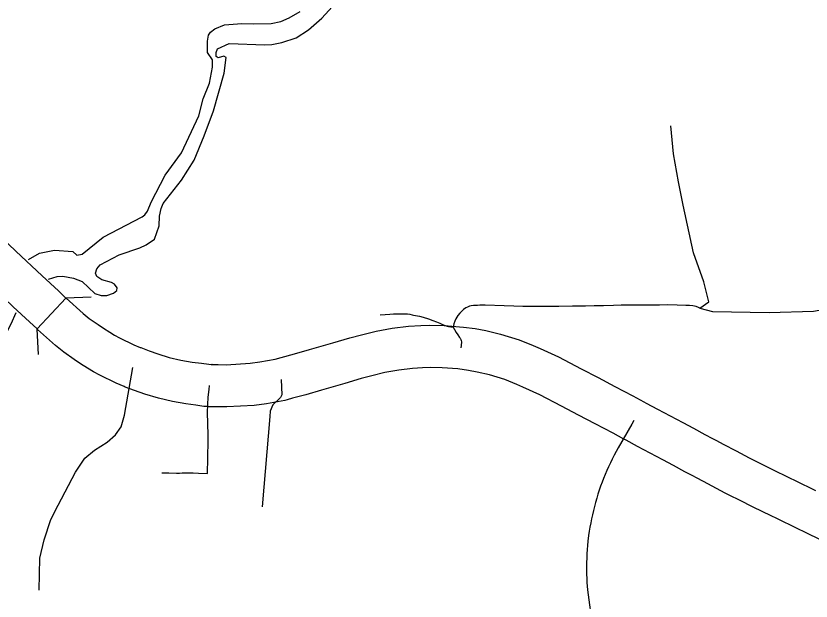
# Model space of a CAD drawing. Extents: x -19 to 366, y -4 to 359.
# Drawn here: x 140.926 to 141.816, y 195.659 to 196.314 of the extents above; entities that cross this region are included whole.
import ezdxf

# ---------------------------------------------------------------- set-up
doc = ezdxf.new("R2010")
doc.units = 0
for name, color, linetype in [('R_Contour Annot', 7, 'Continuous'), ('R_ROW', 7, 'Continuous'), ('R_ROW Annot', 7, 'Continuous'), ('R_Striping', 7, 'Continuous'), ('R_Temp Easement', 7, 'Continuous'), ('R_Vert Alg', 7, 'Continuous'), ('Sheet Fence', 7, 'Continuous')]:
    doc.layers.add(name, color=color, linetype=linetype)

msp = doc.modelspace()

# ---------------------------------------------------------------- linework, layer by layer
at = {"layer": 'R_Contour Annot'}
msp.add_line((140.94959, 195.96343), (140.98192, 195.99802), dxfattribs=at)
for points in [[(140.98192, 195.99802), (140.97338, 196.00601), (140.95526, 196.02293), (140.9258, 196.05064), (140.90892, 196.06645), (140.90799, 196.06732)], [(140.94959, 195.96343), (140.94106, 195.97141), (140.92288, 195.98838), (140.8934, 196.01612), (140.87656, 196.03188), (140.87563, 196.03275)], [(140.98192, 195.99802), (140.98212, 195.99783), (141.00104, 195.98089), (141.00799, 195.97523), (141.01785, 195.96827), (141.02395, 195.96423), (141.03089, 195.95984), (141.03641, 195.95657), (141.04164, 195.95367), (141.05773, 195.94582), (141.06482, 195.94277), (141.06552, 195.9425)], [(141.04832, 195.89839), (141.04701, 195.89889), (141.03797, 195.90278), (141.01978, 195.91165), (141.01288, 195.91547), (141.00615, 195.91946), (140.99821, 195.92448), (140.99112, 195.92918), (140.97935, 195.93749), (140.97028, 195.94488), (140.95016, 195.9629), (140.94959, 195.96343)], [(141.21598, 195.92949), (141.22282, 195.93151), (141.23785, 195.93549), (141.25466, 195.9403), (141.27007, 195.94486), (141.28066, 195.94796), (141.29959, 195.95347), (141.31262, 195.95702), (141.32918, 195.96091), (141.34721, 195.96426), (141.36525, 195.96651), (141.37902, 195.96737), (141.38923, 195.96762), (141.40516, 195.9674), (141.42704, 195.96561)], [(141.42704, 195.96561), (141.43999, 195.96382), (141.45196, 195.96158), (141.46824, 195.95779), (141.48918, 195.95136), (141.50486, 195.94505), (141.51291, 195.94154), (141.53323, 195.93206), (141.55858, 195.91892), (141.57751, 195.90902), (141.59624, 195.89919), (141.61656, 195.88844), (141.62883, 195.88188)], [(141.06552, 195.9425), (141.07501, 195.9388), (141.08467, 195.93547), (141.09749, 195.93161), (141.11056, 195.92858), (141.12306, 195.92641), (141.1338, 195.92509), (141.14185, 195.92383), (141.14426, 195.92364), (141.14547, 195.9235)], [(141.14547, 195.9235), (141.14514, 195.92354), (141.14777, 195.92349), (141.15236, 195.92361), (141.16119, 195.92345), (141.18811, 195.92501), (141.19884, 195.92649), (141.21598, 195.92949)], [(141.42056, 195.9187), (141.40293, 195.92007), (141.38948, 195.92027), (141.38109, 195.92006), (141.36966, 195.91934), (141.35448, 195.91745), (141.33892, 195.91456), (141.32425, 195.91111), (141.31243, 195.9079), (141.29393, 195.90251), (141.28344, 195.89944), (141.2679, 195.89484), (141.25043, 195.88984), (141.23557, 195.8859), (141.22936, 195.88407)], [(141.60647, 195.84015), (141.59433, 195.84664), (141.57417, 195.8573), (141.55555, 195.86707), (141.53671, 195.87692), (141.51231, 195.88957), (141.49343, 195.89838), (141.48655, 195.90138), (141.47336, 195.90669), (141.45591, 195.91205), (141.44224, 195.91523), (141.43239, 195.91707), (141.42056, 195.9187)], [(141.13974, 195.8765), (141.13962, 195.87651), (141.13638, 195.87676), (141.12725, 195.87819), (141.11612, 195.87956), (141.10115, 195.88216), (141.08531, 195.88583), (141.07012, 195.8904), (141.05867, 195.89435), (141.04832, 195.89839)], [(141.22936, 195.88407), (141.22705, 195.88342), (141.20622, 195.87971), (141.1927, 195.87785), (141.16212, 195.87608), (141.15256, 195.87625), (141.14797, 195.87613), (141.14183, 195.87624), (141.13974, 195.8765)], [(141.62883, 195.88188), (141.63139, 195.88051), (141.64416, 195.87369), (141.65818, 195.86612), (141.67244, 195.85853), (141.6844, 195.85219), (141.69711, 195.8454), (141.70575, 195.84081), (141.71014, 195.83847), (141.71775, 195.83443)], [(141.69551, 195.79263), (141.68791, 195.79666), (141.6835, 195.79902), (141.67485, 195.80361), (141.66215, 195.8104), (141.65023, 195.81672), (141.63581, 195.82439), (141.62176, 195.83198), (141.60906, 195.83876), (141.60647, 195.84015)], [(141.71775, 195.83443), (141.73213, 195.82679), (141.74194, 195.82165), (141.74685, 195.81908), (141.75705, 195.81388), (141.7719, 195.80649), (141.792, 195.79679), (141.79826, 195.79375), (141.82103, 195.78269)], [(141.82726, 195.72712), (141.80984, 195.73551), (141.80038, 195.74008), (141.77758, 195.75116), (141.77138, 195.75416), (141.75106, 195.76397), (141.73576, 195.77159), (141.72514, 195.777), (141.71999, 195.7797), (141.71002, 195.78491), (141.69551, 195.79263)]]:
    msp.add_lwpolyline(points, dxfattribs=at)
at = {"layer": 'R_ROW'}
for points in [[(141.08938, 195.8025), (141.09699, 195.80217), (141.1055, 195.8018), (141.10907, 195.80203), (141.11179, 195.80228), (141.11496, 195.80238), (141.1191, 195.80241), (141.12417, 195.80225), (141.13017, 195.80204), (141.14023, 195.80158), (141.14027, 195.80578), (141.14053, 195.81455), (141.14075, 195.82439), (141.14101, 195.83332), (141.14106, 195.84007), (141.14103, 195.84499), (141.1405, 195.87001), (141.14071, 195.87875), (141.1412, 195.88689), (141.14202, 195.89576), (141.14261, 195.9)], [(141.61765, 195.86101), (141.6153, 195.8569)]]:
    msp.add_lwpolyline(points, dxfattribs=at)
at = {"layer": 'R_ROW Annot'}
for points in [[(141.69165, 195.98683), (141.70551, 195.98286), (141.7691, 195.98178), (141.81869, 195.9834), (141.85857, 195.99041), (141.86881, 195.99418), (141.87797, 195.99903), (141.88605, 196.01144), (141.90007, 196.0411), (141.92108, 196.07075), (141.92378, 196.08046), (141.9227, 196.08801), (141.91893, 196.09502), (141.91246, 196.10634), (141.89414, 196.13816), (141.88282, 196.16135), (141.88228, 196.16997), (141.88228, 196.17429), (141.88282, 196.17968), (141.88659, 196.18292), (141.90761, 196.20287)], [(141.69165, 195.98683), (141.70139, 195.99381), (141.69605, 196.01639), (141.68449, 196.04876), (141.67295, 196.102), (141.66747, 196.12832), (141.66217, 196.15963), (141.65905, 196.19101)], [(141.69165, 195.98683), (141.68997, 195.98763), (141.68751, 195.98841), (141.68372, 195.9893), (141.67977, 195.98969), (141.67596, 195.98984), (141.66605, 195.9901), (141.6551, 195.99027), (141.64634, 195.99025), (141.63758, 195.99011), (141.63062, 195.99003), (141.62335, 195.99004), (141.61425, 195.99009), (141.60731, 195.99004), (141.60331, 195.99), (141.59477, 195.98985), (141.58353, 195.98949), (141.57318, 195.98926), (141.56364, 195.98913), (141.54892, 195.98882), (141.5337, 195.98853), (141.51901, 195.98861), (141.50161, 195.9886), (141.49325, 195.9886), (141.48317, 195.98895), (141.47246, 195.98923), (141.45107, 195.98992), (141.44508, 195.98994), (141.44252, 195.98989), (141.44039, 195.98979), (141.43803, 195.98961), (141.43553, 195.98929), (141.43363, 195.98882), (141.43124, 195.98792), (141.4296, 195.98706), (141.42686, 195.98525), (141.42488, 195.98353), (141.42275, 195.9812), (141.42074, 195.97861), (141.41829, 195.97496), (141.41723, 195.97231), (141.41617, 195.96905), (141.41538, 195.96527)], [(141.33353, 195.97938), (141.3393, 195.97975), (141.34427, 195.98002), (141.34871, 195.98025), (141.352, 195.98042), (141.35581, 195.98047), (141.36089, 195.98034), (141.36437, 195.9802), (141.36684, 195.9799), (141.36949, 195.97941), (141.37104, 195.97905), (141.37769, 195.97759), (141.38184, 195.97646), (141.38775, 195.97471), (141.39267, 195.97309), (141.39656, 195.9716), (141.40042, 195.97001), (141.40275, 195.96886), (141.40657, 195.96714), (141.40853, 195.96647), (141.41015, 195.96605), (141.41538, 195.96527)], [(141.41538, 195.96527), (141.41665, 195.9627), (141.41854, 195.95957), (141.42052, 195.95679), (141.42261, 195.95403), (141.42333, 195.95296), (141.42379, 195.95178), (141.42426, 195.95055), (141.42452, 195.94898), (141.4243, 195.94504), (141.4238, 195.94216)], [(140.95202, 195.67082), (140.95277, 195.70682), (140.95765, 195.72743), (140.96497, 195.74998), (140.97299, 195.7662), (140.99258, 195.80318), (141.003, 195.8189), (141.01388, 195.82757), (141.02815, 195.83666), (141.03733, 195.84475), (141.04367, 195.85377), (141.04751, 195.86694), (141.05692, 195.92044)], [(141.22267, 195.90678), (141.22337, 195.88963), (141.22223, 195.88671), (141.21341, 195.8784), (141.21052, 195.87131), (141.21008, 195.86531), (141.20158, 195.76422)]]:
    msp.add_lwpolyline(points, dxfattribs=at)
at = {"layer": 'R_Striping'}
msp.add_lwpolyline([(141.6153, 195.8569), (141.60014, 195.8303), (141.59785, 195.82616), (141.59561, 195.82198), (141.59344, 195.81777), (141.59136, 195.81352), (141.58934, 195.80923), (141.5874, 195.8049), (141.58555, 195.80055), (141.58376, 195.79616), (141.58204, 195.79174), (141.58042, 195.7873), (141.57885, 195.78282), (141.57738, 195.77832), (141.576, 195.77379), (141.57467, 195.76924), (141.57343, 195.76467), (141.57227, 195.76008), (141.5712, 195.75546), (141.5702, 195.75083), (141.56927, 195.74618), (141.56844, 195.74152), (141.56768, 195.73684), (141.56702, 195.73215), (141.56624, 195.72574), (141.56576, 195.72103), (141.56536, 195.7163), (141.56505, 195.71158), (141.56481, 195.70685), (141.56467, 195.70211), (141.5646, 195.69737), (141.5647, 195.68845), (141.56485, 195.68437), (141.56509, 195.67963), (141.56569, 195.67149), (141.57138, 195.62941)], dxfattribs=at)
at = {"layer": 'R_Temp Easement'}
for points in [[(140.96224, 196.01917), (140.97189, 196.02201), (140.97831, 196.02241), (140.99042, 196.02018), (140.99989, 196.01643), (141.01432, 196.0032), (141.02113, 196.00095), (141.02756, 196.00098), (141.03511, 196.00366), (141.03888, 196.00633), (141.03925, 196.00937), (141.0362, 196.01353), (141.03279, 196.01541), (141.02219, 196.01841), (141.01651, 196.02218), (141.01498, 196.02597), (141.01647, 196.03091), (141.02023, 196.03509), (141.04136, 196.04656), (141.06477, 196.05423), (141.07156, 196.05767), (141.08099, 196.06416), (141.08622, 196.07897), (141.08655, 196.0896), (141.0884, 196.09833), (141.09065, 196.10403), (141.11134, 196.1299), (141.12523, 196.15234), (141.13646, 196.1797), (141.14693, 196.20781), (141.15885, 196.24997), (141.16105, 196.26743), (141.15877, 196.26894), (141.15235, 196.26702), (141.15008, 196.26852), (141.15006, 196.27308), (141.15155, 196.27726), (141.16476, 196.283), (141.20447, 196.28163), (141.21241, 196.28204), (141.22336, 196.28436), (141.2396, 196.28935), (141.25355, 196.29851), (141.26825, 196.31146), (141.28406, 196.3286)], [(140.93995, 196.04109), (140.95236, 196.04825), (140.96893, 196.05157), (140.98974, 196.05003), (140.99397, 196.04593), (140.99999, 196.04717), (141.02346, 196.06616), (141.06728, 196.08892), (141.07026, 196.09124), (141.07321, 196.09547), (141.07719, 196.1054), (141.09291, 196.13565), (141.11136, 196.16063), (141.13067, 196.20194), (141.13562, 196.221), (141.14249, 196.23857), (141.14596, 196.25646), (141.14581, 196.26481), (141.14038, 196.27307), (141.14016, 196.28558), (141.14155, 196.29244), (141.14376, 196.29589), (141.14861, 196.29939), (141.15948, 196.30413), (141.17873, 196.30559), (141.19196, 196.30506), (141.2116, 196.30539), (141.22252, 196.30786), (141.2319, 196.31181), (141.24424, 196.31885)], [(140.89325, 195.93066), (140.89892, 195.9303), (140.9008, 195.93183), (140.92069, 195.96908), (140.92623, 195.98196)]]:
    msp.add_lwpolyline(points, dxfattribs=at)
at = {"layer": 'R_Vert Alg'}
for points in [[(140.98174, 195.99819), (141.01013, 195.99944)], [(140.95102, 195.93488), (140.94977, 195.96327)]]:
    msp.add_lwpolyline(points, dxfattribs=at)
at = {"layer": 'Sheet Fence'}
for points in [[(146.77834, 1.69699), (146.57878, 10.31313), (146.37852, 18.92942), (146.17757, 27.54584), (145.97591, 36.16241), (145.77356, 44.77911), (145.57052, 53.39596), (145.36679, 62.01295), (145.16236, 70.63008), (144.95724, 79.24735), (144.75142, 87.86477), (144.54492, 96.48232), (144.33773, 105.10002), (144.12986, 113.71787), (143.92129, 122.33585), (143.71204, 130.95398), (143.5021, 139.57225), (143.29148, 148.19067), (143.08018, 156.80923), (142.8682, 165.42794), (142.65553, 174.04679), (142.44218, 182.66579), (142.22816, 191.28493), (142.01345, 199.90421), (141.79807, 208.52365), (141.58202, 217.14322), (141.36528, 225.76295), (141.14788, 234.38282), (140.9298, 243.00284), (140.71105, 251.623), (140.49162, 260.24332), (140.27153, 268.86377), (140.05077, 277.48438), (139.82934, 286.10514), (139.60724, 294.72604), (139.38447, 303.34709), (139.16105, 311.96829), (138.93695, 320.58964), (138.7122, 329.21114), (138.48678, 337.83278), (138.2607, 346.45458)], [(0, 189.51617), (7.11214, 189.52059), (14.22427, 189.53386), (21.33637, 189.55597), (28.44845, 189.58693), (35.56048, 189.62672), (42.67245, 189.67537), (49.78436, 189.73285), (56.89619, 189.79918), (64.00793, 189.87436), (71.11958, 189.95838), (78.23111, 190.05124), (85.34253, 190.15294), (92.45381, 190.26349), (99.56495, 190.38288), (106.67593, 190.51112), (113.78675, 190.6482), (120.89739, 190.79412), (128.00785, 190.94888), (135.11811, 191.11248), (142.22816, 191.28493), (149.33799, 191.46621), (156.44759, 191.65634), (163.55694, 191.85531), (170.66605, 192.06312), (177.77489, 192.27977), (184.88345, 192.50526), (191.99173, 192.73959), (199.09971, 192.98276), (206.20739, 193.23477), (213.31474, 193.49561), (220.42177, 193.7653), (227.52845, 194.04382), (234.63479, 194.33118), (241.74076, 194.62738), (248.84635, 194.93241), (255.95157, 195.24628), (263.05638, 195.56898), (270.16079, 195.90052), (277.26478, 196.24089), (284.36834, 196.5901), (291.47147, 196.94814), (298.57414, 197.31501), (305.67635, 197.69072), (312.77809, 198.07525), (319.87934, 198.46862), (326.9801, 198.87082), (334.08035, 199.28185), (341.18009, 199.7017)]]:
    msp.add_spline(points, degree=3, dxfattribs=at)

doc.saveas('drawing.dxf')
